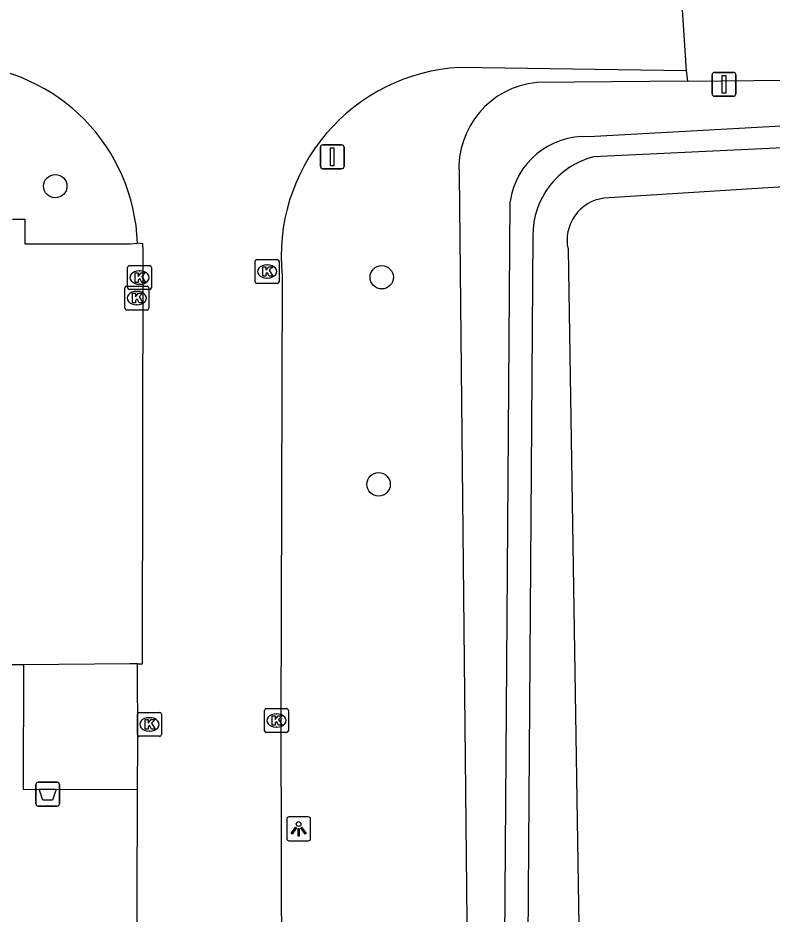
# Model space of a CAD drawing. Extents: x 161477 to 163040, y 383680 to 384868.
# Drawn here: x 162655.38 to 162686.92, y 384304.58 to 384342.07 of the extents above; entities that cross this region are included whole.
import ezdxf

# ---------------------------------------------------------------- set-up
doc = ezdxf.new("R2010")
doc.units = 0
for name, color, linetype in [('IMGEO_Afsluitpaal', 7, 'Continuous'), ('IMGEO_Afvalbak', 7, 'Continuous'), ('IMGEO_Boom', 7, 'Continuous'), ('IMGEO_Gemengd_bos', 7, 'Continuous'), ('IMGEO_Groenvoorziening', 7, 'Continuous'), ('IMGEO_Kolk', 7, 'Continuous'), ('IMGEO_Lichtpunt', 7, 'Continuous'), ('IMGEO_Parkeervlak_open', 7, 'Continuous'), ('IMGEO_Rijbaan_lokaal_open', 7, 'Continuous'), ('IMGEO_Voetpad_open', 7, 'Continuous'), ('IMGEO_Waterloop', 7, 'Continuous')]:
    doc.layers.add(name, color=color, linetype=linetype)

msp = doc.modelspace()

# ---------------------------------------------------------------- linework, layer by layer
at = {"layer": 'IMGEO_Afsluitpaal'}
for p, q in [((162684.405, 384338.89), (162684.405, 384339.69)), ((162684.405, 384339.69), (162684.405, 384338.89)), ((162684.505, 384339.79), (162685.295, 384339.79)), ((162685.295, 384339.79), (162684.505, 384339.79)), ((162685.395, 384339.69), (162685.395, 384338.89)), ((162685.395, 384338.89), (162685.395, 384339.69)), ((162685.295, 384338.79), (162684.505, 384338.79)), ((162684.505, 384338.79), (162685.295, 384338.79)), ((162668.025, 384335.86), (162668.025, 384336.66)), ((162668.025, 384336.66), (162668.025, 384335.86)), ((162668.125, 384336.76), (162668.915, 384336.76)), ((162668.915, 384336.76), (162668.125, 384336.76)), ((162669.015, 384336.66), (162669.015, 384335.86)), ((162669.015, 384335.86), (162669.015, 384336.66)), ((162668.915, 384335.76), (162668.125, 384335.76)), ((162668.125, 384335.76), (162668.915, 384335.76))]:
    msp.add_line(p, q, dxfattribs=at)
for points in [[(162684.825, 384339.665), (162684.975, 384339.665), (162684.975, 384338.915), (162684.825, 384338.915), (162684.825, 384339.665)], [(162668.445, 384336.635), (162668.595, 384336.635), (162668.595, 384335.885), (162668.445, 384335.885), (162668.445, 384336.635)]]:
    msp.add_lwpolyline(points, dxfattribs=at)
for centre, start, end in [((162684.505, 384339.69), 90, 180), ((162684.505, 384339.69), 90, 180), ((162685.295, 384339.69), 0, 90), ((162685.295, 384339.69), 360, 90), ((162684.505, 384338.89), 180, 270), ((162684.505, 384338.89), 180, 270), ((162685.295, 384338.89), 270, 0), ((162685.295, 384338.89), 270, 0), ((162668.125, 384336.66), 90, 180), ((162668.125, 384336.66), 90, 180), ((162668.915, 384336.66), 0, 90), ((162668.915, 384336.66), 360, 90), ((162668.125, 384335.86), 180, 270), ((162668.125, 384335.86), 180, 270), ((162668.915, 384335.86), 270, 0), ((162668.915, 384335.86), 270, 0)]:
    msp.add_arc(centre, 0.1, start, end, dxfattribs=at)
at = {"layer": 'IMGEO_Afvalbak'}
for p, q in [((162656.225, 384310.1), (162657.015, 384310.1)), ((162657.015, 384310.1), (162656.225, 384310.1)), ((162656.125, 384309.2), (162656.125, 384310)), ((162656.125, 384310), (162656.125, 384309.2)), ((162657.115, 384310), (162657.115, 384309.2)), ((162657.115, 384309.2), (162657.115, 384310)), ((162657.015, 384309.1), (162656.225, 384309.1)), ((162656.225, 384309.1), (162657.015, 384309.1))]:
    msp.add_line(p, q, dxfattribs=at)
msp.add_lwpolyline([(162656.268, 384309.814), (162656.972, 384309.814), (162656.823, 384309.344), (162656.417, 384309.344), (162656.268, 384309.814)], dxfattribs=at)
for centre, start, end in [((162656.225, 384310), 90, 180), ((162656.225, 384310), 90, 180), ((162657.015, 384310), 0, 90), ((162657.015, 384310), 360, 90), ((162656.225, 384309.2), 180, 270), ((162656.225, 384309.2), 180, 270), ((162657.015, 384309.2), 270, 0), ((162657.015, 384309.2), 270, 0)]:
    msp.add_arc(centre, 0.1, start, end, dxfattribs=at)
at = {"layer": 'IMGEO_Boom'}
for centre in [(162656.94, 384335.03), (162670.59, 384331.22), (162670.46, 384322.56)]:
    msp.add_circle(centre, 0.489, dxfattribs=at)
at = {"layer": 'IMGEO_Gemengd_bos'}
for points in [[(162683.325, 384339.858), (162683.372, 384339.427)], [(162683.372, 384339.427), (162677.079, 384339.366)], [(162673.824, 384335.54), (162674.178, 384301.584), (162674.228, 384277.109), (162674.306, 384268.01), (162677.825, 384268.009)]]:
    msp.add_lwpolyline(points, dxfattribs=at)
msp.add_arc((162677.417, 384335.781), 3.601, 95.3855, 183.835, dxfattribs=at)
at = {"layer": 'IMGEO_Groenvoorziening'}
for points in [[(162683.372, 384339.427), (162695.874, 384339.549), (162711.907, 384339.877), (162725.362, 384339.61)], [(162726.543, 384336.055), (162696.24, 384335.563), (162679.88, 384334.527)], [(162678.382, 384332.402), (162678.87, 384301.435), (162678.537, 384291.707)]]:
    msp.add_lwpolyline(points, dxfattribs=at)
msp.add_arc((162680.115, 384332.771), 1.772, 97.6187, 192.0181, dxfattribs=at)
at = {"layer": 'IMGEO_Kolk'}
for p, q in [((162665.296, 384331.036), (162665.296, 384331.888)), ((162665.371, 384331.962), (162666.223, 384331.962)), ((162666.297, 384331.888), (162666.297, 384331.036)), ((162659.963, 384330.782), (162659.963, 384331.634)), ((162660.038, 384331.708), (162660.89, 384331.708)), ((162660.451, 384331.488), (162660.476, 384331.488)), ((162660.964, 384331.634), (162660.964, 384330.782)), ((162665.784, 384331.742), (162665.809, 384331.742)), ((162665.807, 384331.182), (162665.782, 384331.182)), ((162659.851, 384329.924), (162659.851, 384330.776)), ((162659.926, 384330.85), (162660.778, 384330.85)), ((162660.89, 384330.708), (162660.038, 384330.708)), ((162660.474, 384330.928), (162660.449, 384330.928)), ((162660.852, 384330.776), (162660.852, 384329.924)), ((162666.223, 384330.962), (162665.371, 384330.962)), ((162660.339, 384330.63), (162660.364, 384330.63)), ((162660.362, 384330.07), (162660.337, 384330.07)), ((162660.778, 384329.85), (162659.926, 384329.85)), ((162665.687, 384312.254), (162665.687, 384313.106)), ((162665.762, 384313.18), (162666.614, 384313.18)), ((162666.688, 384313.106), (162666.688, 384312.254)), ((162660.376, 384312.093), (162660.376, 384312.945)), ((162660.451, 384313.019), (162661.303, 384313.019)), ((162660.864, 384312.799), (162660.889, 384312.799)), ((162661.377, 384312.945), (162661.377, 384312.093)), ((162666.175, 384312.96), (162666.2, 384312.96)), ((162666.198, 384312.4), (162666.173, 384312.4)), ((162661.303, 384312.019), (162660.451, 384312.019)), ((162660.887, 384312.239), (162660.862, 384312.239)), ((162666.614, 384312.18), (162665.762, 384312.18))]:
    msp.add_line(p, q, dxfattribs=at)
for points in [[(162665.296, 384331.036), (162665.296, 384331.888)], [(162665.371, 384331.962), (162666.223, 384331.962)], [(162666.297, 384331.888), (162666.297, 384331.036)], [(162659.963, 384330.782), (162659.963, 384331.634)], [(162660.038, 384331.708), (162660.89, 384331.708)], [(162660.284, 384331.408), (162660.407, 384331.408), (162660.407, 384331.257), (162660.537, 384331.408), (162660.701, 384331.408), (162660.555, 384331.257), (162660.708, 384331.008), (162660.556, 384331.008), (162660.471, 384331.172), (162660.407, 384331.105), (162660.407, 384331.008), (162660.284, 384331.008), (162660.284, 384331.408)], [(162660.964, 384331.634), (162660.964, 384330.782)], [(162665.617, 384331.662), (162665.74, 384331.662), (162665.74, 384331.511), (162665.87, 384331.662), (162666.034, 384331.662), (162665.888, 384331.511), (162666.041, 384331.262), (162665.889, 384331.262), (162665.804, 384331.426), (162665.74, 384331.359), (162665.74, 384331.262), (162665.617, 384331.262), (162665.617, 384331.662)], [(162659.851, 384329.924), (162659.851, 384330.776)], [(162659.926, 384330.85), (162660.778, 384330.85)], [(162660.89, 384330.708), (162660.038, 384330.708)], [(162660.852, 384330.776), (162660.852, 384329.924)], [(162666.223, 384330.962), (162665.371, 384330.962)], [(162660.172, 384330.55), (162660.295, 384330.55), (162660.295, 384330.399), (162660.425, 384330.55), (162660.589, 384330.55), (162660.443, 384330.399), (162660.596, 384330.15), (162660.444, 384330.15), (162660.359, 384330.314), (162660.295, 384330.247), (162660.295, 384330.15), (162660.172, 384330.15), (162660.172, 384330.55)], [(162660.778, 384329.85), (162659.926, 384329.85)], [(162665.687, 384312.254), (162665.687, 384313.106)], [(162665.762, 384313.18), (162666.614, 384313.18)], [(162666.688, 384313.106), (162666.688, 384312.254)], [(162660.376, 384312.093), (162660.376, 384312.945)], [(162660.451, 384313.019), (162661.303, 384313.019)], [(162660.697, 384312.719), (162660.82, 384312.719), (162660.82, 384312.568), (162660.95, 384312.719), (162661.114, 384312.719), (162660.968, 384312.568), (162661.121, 384312.319), (162660.969, 384312.319), (162660.884, 384312.483), (162660.82, 384312.416), (162660.82, 384312.319), (162660.697, 384312.319), (162660.697, 384312.719)], [(162661.377, 384312.945), (162661.377, 384312.093)], [(162666.008, 384312.88), (162666.131, 384312.88), (162666.131, 384312.729), (162666.261, 384312.88), (162666.425, 384312.88), (162666.279, 384312.729), (162666.432, 384312.48), (162666.28, 384312.48), (162666.195, 384312.644), (162666.131, 384312.577), (162666.131, 384312.48), (162666.008, 384312.48), (162666.008, 384312.88)], [(162661.303, 384312.019), (162660.451, 384312.019)], [(162666.614, 384312.18), (162665.762, 384312.18)]]:
    msp.add_lwpolyline(points, dxfattribs=at)
for centre, start, end in [((162665.373, 384331.886), 91.552, 178.448), ((162665.373, 384331.886), 91.552, 178.448), ((162666.221, 384331.886), 1.552, 88.448), ((162666.221, 384331.886), 1.552, 88.448), ((162660.04, 384331.632), 91.552, 178.448), ((162660.04, 384331.632), 91.552, 178.448), ((162660.888, 384331.632), 1.552, 88.448), ((162660.888, 384331.632), 1.552, 88.448), ((162665.373, 384331.038), 181.552, 268.448), ((162665.373, 384331.038), 181.552, 268.448), ((162666.221, 384331.038), 271.552, 358.448), ((162666.221, 384331.038), 271.552, 358.448), ((162659.928, 384330.774), 91.552, 178.448), ((162659.928, 384330.774), 91.552, 178.448), ((162660.04, 384330.784), 181.552, 268.448), ((162660.04, 384330.784), 181.552, 268.448), ((162660.776, 384330.774), 1.552, 88.448), ((162660.776, 384330.774), 1.552, 88.448), ((162660.888, 384330.784), 271.552, 358.448), ((162660.888, 384330.784), 271.552, 358.448), ((162659.928, 384329.926), 181.552, 268.448), ((162659.928, 384329.926), 181.552, 268.448), ((162660.776, 384329.926), 271.552, 358.448), ((162660.776, 384329.926), 271.552, 358.448), ((162665.764, 384313.104), 91.552, 178.448), ((162665.764, 384313.104), 91.552, 178.448), ((162666.612, 384313.104), 1.552, 88.448), ((162666.612, 384313.104), 1.552, 88.448), ((162660.453, 384312.943), 91.552, 178.448), ((162660.453, 384312.943), 91.552, 178.448), ((162661.301, 384312.943), 1.552, 88.448), ((162661.301, 384312.943), 1.552, 88.448), ((162660.453, 384312.095), 181.552, 268.448), ((162660.453, 384312.095), 181.552, 268.448), ((162661.301, 384312.095), 271.552, 358.448), ((162661.301, 384312.095), 271.552, 358.448), ((162665.764, 384312.256), 181.552, 268.448), ((162665.764, 384312.256), 181.552, 268.448), ((162666.612, 384312.256), 271.552, 358.448), ((162666.612, 384312.256), 271.552, 358.448)]:
    msp.add_arc(centre, 0.0765, start, end, dxfattribs=at)
for centre, major_axis, ratio, start_param, end_param in [((162660.45, 384331.208), (-0.387, 0.002), 0.722429, 4.712389, 7.853982), ((162660.475, 384331.208), (-0.39, 0.002), 0.717154, 1.570796, 4.712389), ((162665.783, 384331.462), (-0.387, 0.002), 0.722429, 4.712389, 7.853982), ((162665.808, 384331.462), (-0.39, 0.002), 0.717154, 1.570796, 4.712389), ((162660.338, 384330.35), (-0.387, 0.002), 0.722429, 4.712389, 7.853982), ((162660.363, 384330.35), (-0.39, 0.002), 0.717154, 1.570796, 4.712389), ((162660.863, 384312.519), (-0.387, 0.002), 0.722429, 4.712389, 7.853982), ((162660.888, 384312.519), (-0.39, 0.002), 0.717154, 1.570796, 4.712389), ((162666.174, 384312.68), (-0.387, 0.002), 0.722429, 4.712389, 7.853982), ((162666.199, 384312.68), (-0.39, 0.002), 0.717154, 1.570796, 4.712389)]:
    msp.add_ellipse(centre, major_axis=major_axis, ratio=ratio, start_param=start_param, end_param=end_param, dxfattribs=at)
at = {"layer": 'IMGEO_Lichtpunt'}
for p, q in [((162666.617, 384308.553), (162666.617, 384307.746)), ((162666.617, 384308.553), (162666.617, 384307.746)), ((162667.519, 384308.648), (162666.711, 384308.648)), ((162667.519, 384308.648), (162666.711, 384308.648)), ((162667.613, 384307.746), (162667.613, 384308.553)), ((162667.613, 384307.746), (162667.613, 384308.553)), ((162666.711, 384307.652), (162667.519, 384307.652)), ((162666.711, 384307.652), (162667.519, 384307.652))]:
    msp.add_line(p, q, dxfattribs=at)
for points in [[(162666.991, 384308.217), (162667.03, 384308.189), (162666.842, 384307.927), (162666.804, 384307.954), (162666.991, 384308.217)], [(162667.093, 384308.169), (162667.14, 384308.169), (162667.14, 384307.847), (162667.093, 384307.847), (162667.093, 384308.169)], [(162667.203, 384308.189), (162667.241, 384308.216), (162667.428, 384307.954), (162667.389, 384307.926), (162667.203, 384308.189)]]:
    msp.add_lwpolyline(points, dxfattribs=at)
msp.add_circle((162667.116, 384308.351), 0.0994, dxfattribs=at)
for centre, start, end in [((162666.711, 384308.553), 90, 180), ((162666.711, 384308.553), 90, 180), ((162667.519, 384308.553), 0, 90), ((162667.519, 384308.553), 0, 90), ((162666.711, 384307.746), 180, 270), ((162666.711, 384307.746), 180, 270), ((162667.519, 384307.746), 270, 0), ((162667.519, 384307.746), 270, 360)]:
    msp.add_arc(centre, 0.0946, start, end, dxfattribs=at)
at = {"layer": 'IMGEO_Parkeervlak_open'}
for points in [[(162655.154, 384333.649), (162655.672, 384333.647), (162655.67, 384332.626), (162660.082, 384332.625), (162660.375, 384332.641)], [(162660.376, 384315.053), (162660.054, 384315.057), (162655.615, 384315.01)]]:
    msp.add_lwpolyline(points, dxfattribs=at)
at = {"layer": 'IMGEO_Rijbaan_lokaal_open'}
for points in [[(162683.036, 384344.347), (162683.325, 384339.858)], [(162683.325, 384339.858), (162673.848, 384339.997)], [(162660.376, 384315.053), (162660.582, 384315.057), (162660.614, 384332.329), (162660.598, 384332.626), (162660.375, 384332.641)], [(162666.431, 384331.282), (162666.378, 384312.603), (162666.394, 384301.805), (162666.396, 384301.622)], [(162660.38, 384309.793), (162660.385, 384311.755), (162660.376, 384315.053)], [(162660.373, 384301.545), (162660.379, 384301.737), (162660.369, 384305.019), (162660.38, 384309.793)]]:
    msp.add_lwpolyline(points, dxfattribs=at)
for centre, radius, start, end in [((162652.644, 384332.389), 7.735, 1.8646, 87.1847), ((162674.286, 384332.111), 7.898, 93.1776, 186.0228)]:
    msp.add_arc(centre, radius, start, end, dxfattribs=at)
at = {"layer": 'IMGEO_Voetpad_open'}
for points in [[(162655.615, 384315.01), (162655.134, 384315.005)], [(162655.615, 384315.01), (162655.599, 384309.815), (162660.38, 384309.793)]]:
    msp.add_lwpolyline(points, dxfattribs=at)
at = {"layer": 'IMGEO_Waterloop'}
for points in [[(162679.254, 384337.102), (162696.107, 384338.039), (162726.031, 384338.283), (162726.311, 384337.428), (162696.2, 384337.052), (162679.45, 384336.258)], [(162675.721, 384301.539), (162675.959, 384334.383)], [(162676.912, 384332.95), (162676.694, 384301.526), (162676.378, 384270.169), (162675.578, 384270.173), (162675.721, 384301.539)]]:
    msp.add_lwpolyline(points, dxfattribs=at)
for centre, radius, start, end in [((162679.087, 384333.948), 3.158, 86.9752, 172.0829), ((162680.294, 384332.983), 3.382, 104.4533, 180.5536)]:
    msp.add_arc(centre, radius, start, end, dxfattribs=at)

doc.saveas('drawing.dxf')
